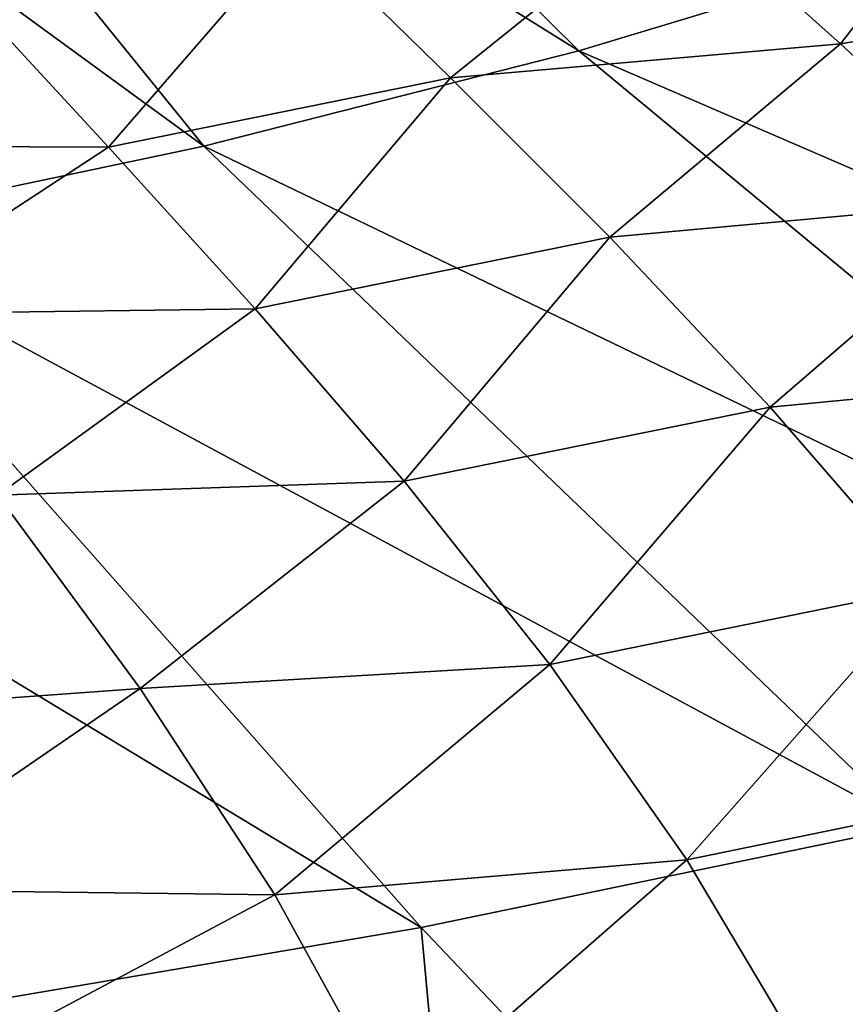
# Model space of a CAD drawing. Header units: metres. Extents: x -106 to 264, y -111 to 81.
# Tile 393 of 549: x 216.48 to 221.17, y 11.86 to 17.44. Entities that reach past the tile are written whole.
import ezdxf

# ---------------------------------------------------------------- set-up
doc = ezdxf.new("R2010")
doc.units = ezdxf.units.M
doc.layers.add('solid_20422013', color=7, linetype='CONTINUOUS')

msp = doc.modelspace()

# ---------------------------------------------------------------- linework, layer by layer
at = {"layer": 'solid_20422013'}
for points in [[(219.65683, 17.266117, 229.82164), (215.952164, 20.928299, 223.738617), (214.473648, 20.497028, 224.937561)], [(219.65683, 17.266117, 229.82164), (221.640701, 17.866461, 228.152573), (215.952164, 20.928299, 223.738617)], [(217.528183, 16.725719, 231.324203), (214.473648, 20.497028, 224.937561), (212.893814, 20.109241, 226.015732)], [(217.528183, 16.725719, 231.324203), (219.65683, 17.266117, 229.82164), (214.473648, 20.497028, 224.937561)], [(215.270538, 16.249247, 232.649216), (217.528183, 16.725719, 231.324203), (212.893814, 20.109241, 226.015732)], [(220.206009, 18.143644, 161.227707), (222.134445, 18.586172, 161.299438), (221.140732, 17.306631, 163.330597)], [(221.140732, 17.306631, 163.330597), (222.134445, 18.586172, 161.299438), (223.252655, 17.660511, 163.596939)], [(218.928802, 17.113705, 162.753998), (218.061066, 17.961269, 160.580154), (220.206009, 18.143644, 161.227707)], [(218.928802, 17.113705, 162.753998), (220.206009, 18.143644, 161.227707), (221.140732, 17.306631, 163.330597)], [(216.986557, 16.720915, 162.771347), (216.193817, 17.580492, 160.544479), (218.061066, 17.961269, 160.580154)], [(216.986557, 16.720915, 162.771347), (218.061066, 17.961269, 160.580154), (218.928802, 17.113705, 162.753998)], [(226.63298, 14.251004, 232.954727), (221.640701, 17.866461, 228.152573), (219.65683, 17.266117, 229.82164)], [(221.140732, 17.306631, 163.330597), (223.252655, 17.660511, 163.596939), (222.097015, 16.414696, 165.496033)], [(214.753876, 16.72966, 161.853577), (216.193817, 17.580492, 160.544479), (216.986557, 16.720915, 162.771347)], [(219.832108, 16.209099, 164.988159), (218.928802, 17.113705, 162.753998), (221.140732, 17.306631, 163.330597)], [(219.832108, 16.209099, 164.988159), (221.140732, 17.306631, 163.330597), (222.097015, 16.414696, 165.496033)], [(224.17598, 13.523116, 234.978348), (219.65683, 17.266117, 229.82164), (217.528183, 16.725719, 231.324203)], [(224.17598, 13.523116, 234.978348), (226.63298, 14.251004, 232.954727), (219.65683, 17.266117, 229.82164)], [(217.820297, 15.803193, 165.056747), (216.986557, 16.720915, 162.771347), (218.928802, 17.113705, 162.753998)], [(217.820297, 15.803193, 165.056747), (218.928802, 17.113705, 162.753998), (219.832108, 16.209099, 164.988159)], [(215.541351, 15.771359, 164.295975), (214.753876, 16.72966, 161.853577), (216.986557, 16.720915, 162.771347)], [(221.546066, 12.868264, 236.799088), (217.528183, 16.725719, 231.324203), (215.270538, 16.249247, 232.649216)], [(215.541351, 15.771359, 164.295975), (216.986557, 16.720915, 162.771347), (217.820297, 15.803193, 165.056747)], [(221.546066, 12.868264, 236.799088), (224.17598, 13.523116, 234.978348), (217.528183, 16.725719, 231.324203)], [(220.742447, 15.244808, 167.291412), (219.832108, 16.209099, 164.988159), (222.097015, 16.414696, 165.496033)], [(220.742447, 15.244808, 167.291412), (222.097015, 16.414696, 165.496033), (223.049332, 15.465281, 167.732285)], [(218.762115, 12.291138, 238.403961), (215.270538, 16.249247, 232.649216), (212.900543, 15.840211, 233.786911)], [(218.762115, 12.291138, 238.403961), (221.546066, 12.868264, 236.799088), (215.270538, 16.249247, 232.649216)], [(218.665237, 14.824734, 167.409592), (217.820297, 15.803193, 165.056747), (219.832108, 16.209099, 164.988159)], [(218.665237, 14.824734, 167.409592), (219.832108, 16.209099, 164.988159), (220.742447, 15.244808, 167.291412)], [(215.844086, 11.795864, 239.781464), (218.762115, 12.291138, 238.403961), (212.900543, 15.840211, 233.786911)], [(216.357483, 14.745153, 166.808304), (215.541351, 15.771359, 164.295975), (217.820297, 15.803193, 165.056747)], [(216.357483, 14.745153, 166.808304), (217.820297, 15.803193, 165.056747), (218.665237, 14.824734, 167.409592)], [(221.631348, 14.218196, 169.672501), (220.742447, 15.244808, 167.291412), (223.049332, 15.465281, 167.732285)], [(219.491562, 13.782942, 169.838776), (218.665237, 14.824734, 167.409592), (220.742447, 15.244808, 167.291412)], [(219.491562, 13.782942, 169.838776), (220.742447, 15.244808, 167.291412), (221.631348, 14.218196, 169.672501)], [(217.166229, 13.648038, 169.401215), (216.357483, 14.745153, 166.808304), (218.665237, 14.824734, 167.409592)], [(217.166229, 13.648038, 169.401215), (218.665237, 14.824734, 167.409592), (219.491562, 13.782942, 169.838776)], [(214.9151, 13.484941, 169.112137), (216.357483, 14.745153, 166.808304), (217.166229, 13.648038, 169.401215)], [(220.269485, 12.675221, 172.353195), (219.491562, 13.782942, 169.838776), (221.631348, 14.218196, 169.672501)], [(220.269485, 12.675221, 172.353195), (221.631348, 14.218196, 169.672501), (222.470291, 13.126619, 172.140228)], [(217.931534, 12.477009, 172.085342), (217.166229, 13.648038, 169.401215), (219.491562, 13.782942, 169.838776)], [(217.931534, 12.477009, 172.085342), (219.491562, 13.782942, 169.838776), (220.269485, 12.675221, 172.353195)], [(215.504425, 12.507418, 171.378723), (214.9151, 13.484941, 169.112137), (217.166229, 13.648038, 169.401215)], [(215.504425, 12.507418, 171.378723), (217.166229, 13.648038, 169.401215), (217.931534, 12.477009, 172.085342)], [(220.969193, 11.499049, 174.961777), (220.269485, 12.675221, 172.353195), (222.470291, 13.126619, 172.140228)], [(220.969193, 11.499049, 174.961777), (222.470291, 13.126619, 172.140228), (223.230774, 11.967546, 174.703384)], [(222.733429, 8.101569, 243.665024), (221.546066, 12.868264, 236.799088), (218.762115, 12.291138, 238.403961)], [(218.617386, 11.229089, 174.871353), (217.931534, 12.477009, 172.085342), (220.269485, 12.675221, 172.353195)], [(218.617386, 11.229089, 174.871353), (220.269485, 12.675221, 172.353195), (220.969193, 11.499049, 174.961777)], [(216.048279, 11.475986, 173.713379), (215.504425, 12.507418, 171.378723), (217.931534, 12.477009, 172.085342)], [(216.048279, 11.475986, 173.713379), (217.931534, 12.477009, 172.085342), (218.617386, 11.229089, 174.871353)], [(219.206406, 7.491409, 245.361694), (218.762115, 12.291138, 238.403961), (215.844086, 11.795864, 239.781464)], [(219.206406, 7.491409, 245.361694), (222.733429, 8.101569, 243.665024), (218.762115, 12.291138, 238.403961)], [(221.560791, 10.252772, 177.674011), (220.969193, 11.499049, 174.961777), (223.230774, 11.967546, 174.703384)]]:
    msp.add_3dface(points, dxfattribs=at)

doc.saveas('drawing.dxf')
